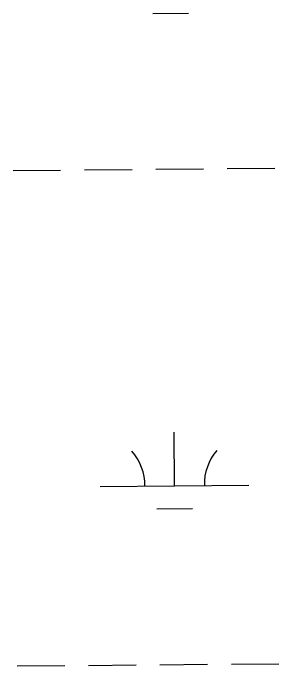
# Model space of a CAD drawing. Extents: x 3568792 to 3606828, y 529143 to 554785.
# Drawn here: x 3582708 to 3582886.8, y 540955.3 to 541393.6 of the extents above; entities that cross this region are included whole.
import ezdxf

# ---------------------------------------------------------------- set-up
doc = ezdxf.new("R2010")
doc.units = 0
doc.layers.add('V-WETL-SWMP', color=7, linetype='Continuous')

msp = doc.modelspace()

# ---------------------------------------------------------------- linework, layer by layer
at = {"layer": 'V-WETL-SWMP'}
for p, q in [((3582801.91, 541393.42), (3582825.91, 541393.62)), ((3582707.95, 541287.98), (3582739.95, 541288.25)), ((3582755.95, 541288.39), (3582787.95, 541288.66)), ((3582803.95, 541288.79), (3582835.95, 541289.06)), ((3582851.95, 541289.2), (3582883.95, 541289.47)), ((3582816.59, 541076.29), (3582816.28, 541112.29)), ((3582766.59, 541075.87), (3582866.59, 541076.71)), ((3582804.72, 541060.76), (3582828.72, 541060.96)), ((3582854.75, 540956.53), (3582886.75, 540956.8)), ((3582710.76, 540955.32), (3582742.76, 540955.59)), ((3582758.76, 540955.72), (3582790.76, 540955.99)), ((3582806.76, 540956.13), (3582838.76, 540956.4))]:
    msp.add_line(p, q, dxfattribs=at)
for centre, start, end in [((3582761.34, 541076.3), 359.7115, 41.2552), ((3582871.82, 541077.23), 139.7115, 181.2552)]:
    msp.add_arc(centre, 35.25, start, end, dxfattribs=at)

doc.saveas('drawing.dxf')
